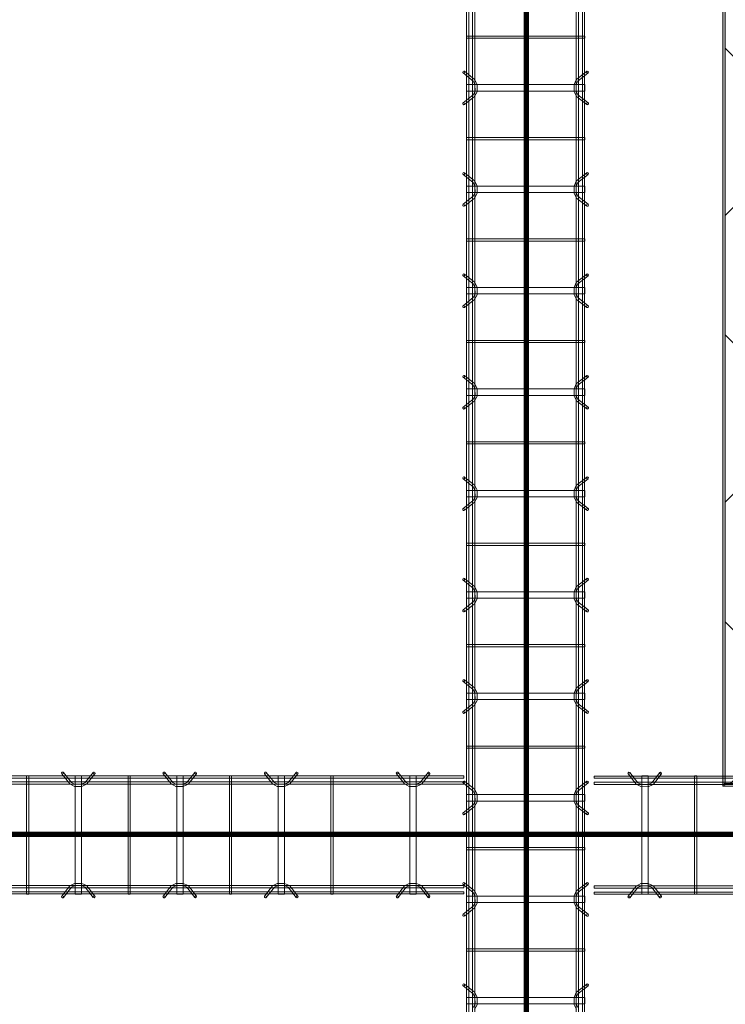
# Model space of a CAD drawing. Header units: inches. Extents: x -4136 to 1945, y -6639 to 12387.
# Tile 523 of 656: x -2724 to -2640, y 11827 to 11944. Entities that reach past the tile are written whole.
import ezdxf

# ---------------------------------------------------------------- set-up
doc = ezdxf.new("R2010")
doc.units = ezdxf.units.IN
doc.header["$MEASUREMENT"] = 0
doc.linetypes.add('Línea de rejilla', pattern=[0.875, 0.5, -0.125, 0.125, -0.125])
for name, color, linetype, lineweight in [('A-FLOR', 7, 'Continuous', 9), ('A-GENM', 7, 'Continuous', 9), ('A-WALL', 7, 'Continuous', 9), ('A-WALL-PATT', 7, 'Continuous', 18), ('S-BEAM', 7, 'Continuous', 9), ('S-GRID', 7, 'Continuous', 9)]:
    doc.layers.add(name, color=color, linetype=linetype, lineweight=lineweight)
pattern_1 = [(45, (0, 0), (-16.970563, 16.970563), []), (135, (0, 0), (-16.970563, -16.970563), [])]

# ---------------------------------------------------------------- blocks, each defined once
blk = doc.blocks.new('Dowel bar assembly - Dowel bar assembly-669756-SLAB ON GROUND JOINTS')
at = {"layer": 'S-BEAM', "color": 253, "true_color": 0xaaaaaa}
for p, q in [((1927.76, 2.39), (1926.81, 1.19)), ((1937.18, 1.19), (1936.23, 2.39)), ((1939.76, 2.39), (1938.81, 1.19)), ((1949.18, 1.19), (1948.23, 2.39)), ((1951.76, 2.39), (1950.81, 1.19)), ((1961.18, 1.19), (1960.23, 2.39)), ((1963.76, 2.39), (1962.81, 1.19)), ((1973.18, 1.19), (1972.23, 2.39)), ((1975.76, 2.39), (1974.81, 1.19)), ((1985.18, 1.19), (1984.23, 2.39)), ((1987.76, 2.39), (1986.81, 1.19)), ((1997.18, 1.19), (1996.23, 2.39)), ((1999.76, 2.39), (1998.81, 1.19)), ((2009.18, 1.19), (2008.23, 2.39)), ((2011.76, 2.39), (2010.81, 1.19)), ((2021.18, 1.19), (2020.23, 2.39)), ((2023.76, 2.39), (2022.81, 1.19)), ((2033.18, 1.19), (2032.23, 2.39)), ((2035.76, 2.39), (2034.81, 1.19)), ((2175, 1.98), (0, 1.98)), ((0, 1.72), (2175, 1.72)), ((2175, 1.25), (0, 1.25)), ((1925.62, 1.99), (1925.62, -12.01)), ((1926.38, 1.99), (1925.62, 1.99)), ((1925.62, 1.99), (1926.38, 1.99)), ((1926.38, -12.01), (1926.38, 1.99)), ((1927.01, 1.03), (1927.96, 2.23)), ((1931.87, 1.99), (1931.87, -12.01)), ((1932.13, 1.99), (1931.87, 1.99)), ((1931.87, 1.99), (1932.13, 1.99)), ((1932.13, -12.01), (1932.13, 1.99)), ((1936.02, 2.23), (1936.97, 1.03)), ((1937.62, 1.99), (1937.62, -12.01)), ((1938.38, 1.99), (1937.62, 1.99)), ((1937.62, 1.99), (1938.38, 1.99)), ((1938.38, -12.01), (1938.38, 1.99)), ((1939.01, 1.03), (1939.96, 2.23)), ((1943.87, 1.99), (1943.87, -12.01)), ((1944.13, 1.99), (1943.87, 1.99)), ((1943.87, 1.99), (1944.13, 1.99)), ((1944.13, -12.01), (1944.13, 1.99)), ((1948.02, 2.23), (1948.97, 1.03)), ((1949.62, 1.99), (1949.62, -12.01)), ((1950.38, 1.99), (1949.62, 1.99)), ((1949.62, 1.99), (1950.38, 1.99)), ((1950.38, -12.01), (1950.38, 1.99)), ((1951.01, 1.03), (1951.96, 2.23)), ((1955.87, 1.99), (1955.87, -12.01)), ((1956.13, 1.99), (1955.87, 1.99)), ((1955.87, 1.99), (1956.13, 1.99)), ((1956.13, -12.01), (1956.13, 1.99)), ((1960.02, 2.23), (1960.97, 1.03)), ((1961.62, 1.99), (1961.62, -12.01)), ((1962.38, 1.99), (1961.62, 1.99)), ((1961.62, 1.99), (1962.38, 1.99)), ((1962.38, -12.01), (1962.38, 1.99)), ((1963.01, 1.03), (1963.96, 2.23)), ((1967.87, 1.99), (1967.87, -12.01)), ((1968.13, 1.99), (1967.87, 1.99)), ((1967.87, 1.99), (1968.13, 1.99)), ((1968.13, -12.01), (1968.13, 1.99)), ((1972.02, 2.23), (1972.97, 1.03)), ((1973.62, 1.99), (1973.62, -12.01)), ((1974.38, 1.99), (1973.62, 1.99)), ((1973.62, 1.99), (1974.38, 1.99)), ((1974.38, -12.01), (1974.38, 1.99)), ((1975.01, 1.03), (1975.96, 2.23)), ((1979.87, 1.99), (1979.87, -12.01)), ((1980.13, 1.99), (1979.87, 1.99)), ((1979.87, 1.99), (1980.13, 1.99)), ((1980.13, -12.01), (1980.13, 1.99)), ((1984.02, 2.23), (1984.97, 1.03)), ((1985.62, 1.99), (1985.62, -12.01)), ((1986.38, 1.99), (1985.62, 1.99)), ((1985.62, 1.99), (1986.38, 1.99)), ((1986.38, -12.01), (1986.38, 1.99)), ((1987.01, 1.03), (1987.96, 2.23)), ((1991.87, 1.99), (1991.87, -12.01)), ((1992.13, 1.99), (1991.87, 1.99)), ((1991.87, 1.99), (1992.13, 1.99)), ((1992.13, -12.01), (1992.13, 1.99)), ((1996.02, 2.23), (1996.97, 1.03)), ((1997.62, 1.99), (1997.62, -12.01)), ((1998.38, 1.99), (1997.62, 1.99)), ((1997.62, 1.99), (1998.38, 1.99)), ((1998.38, -12.01), (1998.38, 1.99)), ((1999.01, 1.03), (1999.96, 2.23)), ((2003.87, 1.99), (2003.87, -12.01)), ((2004.13, 1.99), (2003.87, 1.99)), ((2003.87, 1.99), (2004.13, 1.99)), ((2004.13, -12.01), (2004.13, 1.99)), ((2008.02, 2.23), (2008.97, 1.03)), ((2009.62, 1.99), (2009.62, -12.01)), ((2010.38, 1.99), (2009.62, 1.99)), ((2009.62, 1.99), (2010.38, 1.99)), ((2010.38, -12.01), (2010.38, 1.99)), ((2011.01, 1.03), (2011.96, 2.23)), ((2015.87, 1.99), (2015.87, -12.01)), ((2016.13, 1.99), (2015.87, 1.99)), ((2015.87, 1.99), (2016.13, 1.99)), ((2016.13, -12.01), (2016.13, 1.99)), ((2020.02, 2.23), (2020.97, 1.03)), ((2021.62, 1.99), (2021.62, -12.01)), ((2022.38, 1.99), (2021.62, 1.99)), ((2021.62, 1.99), (2022.38, 1.99)), ((2022.38, -12.01), (2022.38, 1.99)), ((2023.01, 1.03), (2023.96, 2.23)), ((2027.87, 1.99), (2027.87, -12.01)), ((2028.13, 1.99), (2027.87, 1.99)), ((2027.87, 1.99), (2028.13, 1.99)), ((2028.13, -12.01), (2028.13, 1.99)), ((2032.02, 2.23), (2032.97, 1.03)), ((2033.62, 1.99), (2033.62, -12.01)), ((2034.38, 1.99), (2033.62, 1.99)), ((2033.62, 1.99), (2034.38, 1.99)), ((2034.38, -12.01), (2034.38, 1.99)), ((2035.01, 1.03), (2035.96, 2.23)), ((2039.87, 1.99), (2039.87, -12.01)), ((2040.13, 1.99), (2039.87, 1.99)), ((2039.87, 1.99), (2040.13, 1.99)), ((2040.13, -12.01), (2040.13, 1.99)), ((0, 0.99), (2175, 0.99)), ((2175, -11.01), (0, -11.01)), ((0, -11.27), (2175, -11.27)), ((1926.81, -11.21), (1927.76, -12.41)), ((1927.96, -12.25), (1927.01, -11.05)), ((1936.97, -11.05), (1936.02, -12.25)), ((1936.23, -12.41), (1937.18, -11.21)), ((1938.81, -11.21), (1939.76, -12.41)), ((1939.96, -12.25), (1939.01, -11.05)), ((1948.97, -11.05), (1948.02, -12.25)), ((1948.23, -12.41), (1949.18, -11.21)), ((1950.81, -11.21), (1951.76, -12.41)), ((1951.96, -12.25), (1951.01, -11.05)), ((1960.97, -11.05), (1960.02, -12.25)), ((1960.23, -12.41), (1961.18, -11.21)), ((1962.81, -11.21), (1963.76, -12.41)), ((1963.96, -12.25), (1963.01, -11.05)), ((1972.97, -11.05), (1972.02, -12.25)), ((1972.23, -12.41), (1973.18, -11.21)), ((1974.81, -11.21), (1975.76, -12.41)), ((1975.96, -12.25), (1975.01, -11.05)), ((1984.97, -11.05), (1984.02, -12.25)), ((1984.23, -12.41), (1985.18, -11.21)), ((1986.81, -11.21), (1987.76, -12.41)), ((1987.96, -12.25), (1987.01, -11.05)), ((1996.97, -11.05), (1996.02, -12.25)), ((1996.23, -12.41), (1997.18, -11.21)), ((1998.81, -11.21), (1999.76, -12.41)), ((1999.96, -12.25), (1999.01, -11.05)), ((2008.97, -11.05), (2008.02, -12.25)), ((2008.23, -12.41), (2009.18, -11.21)), ((2010.81, -11.21), (2011.76, -12.41)), ((2011.96, -12.25), (2011.01, -11.05)), ((2020.97, -11.05), (2020.02, -12.25)), ((2020.23, -12.41), (2021.18, -11.21)), ((2022.81, -11.21), (2023.76, -12.41)), ((2023.96, -12.25), (2023.01, -11.05)), ((2032.97, -11.05), (2032.02, -12.25)), ((2032.23, -12.41), (2033.18, -11.21)), ((2034.81, -11.21), (2035.76, -12.41)), ((2035.96, -12.25), (2035.01, -11.05)), ((2175, -11.74), (0, -11.74)), ((0, -12), (2175, -12)), ((1926.38, -12.01), (1925.62, -12.01)), ((1925.62, -12.01), (1926.38, -12.01)), ((1932.13, -12.01), (1931.87, -12.01)), ((1931.87, -12.01), (1932.13, -12.01)), ((1938.38, -12.01), (1937.62, -12.01)), ((1937.62, -12.01), (1938.38, -12.01)), ((1944.13, -12.01), (1943.87, -12.01)), ((1943.87, -12.01), (1944.13, -12.01)), ((1950.38, -12.01), (1949.62, -12.01)), ((1949.62, -12.01), (1950.38, -12.01)), ((1956.13, -12.01), (1955.87, -12.01)), ((1955.87, -12.01), (1956.13, -12.01)), ((1962.38, -12.01), (1961.62, -12.01)), ((1961.62, -12.01), (1962.38, -12.01)), ((1968.13, -12.01), (1967.87, -12.01)), ((1967.87, -12.01), (1968.13, -12.01)), ((1974.38, -12.01), (1973.62, -12.01)), ((1973.62, -12.01), (1974.38, -12.01)), ((1980.13, -12.01), (1979.87, -12.01)), ((1979.87, -12.01), (1980.13, -12.01)), ((1986.38, -12.01), (1985.62, -12.01)), ((1985.62, -12.01), (1986.38, -12.01)), ((1992.13, -12.01), (1991.87, -12.01)), ((1991.87, -12.01), (1992.13, -12.01)), ((1998.38, -12.01), (1997.62, -12.01)), ((1997.62, -12.01), (1998.38, -12.01)), ((2004.13, -12.01), (2003.87, -12.01)), ((2003.87, -12.01), (2004.13, -12.01)), ((2010.38, -12.01), (2009.62, -12.01)), ((2009.62, -12.01), (2010.38, -12.01)), ((2016.13, -12.01), (2015.87, -12.01)), ((2015.87, -12.01), (2016.13, -12.01)), ((2022.38, -12.01), (2021.62, -12.01)), ((2021.62, -12.01), (2022.38, -12.01)), ((2028.13, -12.01), (2027.87, -12.01)), ((2027.87, -12.01), (2028.13, -12.01)), ((2034.38, -12.01), (2033.62, -12.01)), ((2033.62, -12.01), (2034.38, -12.01)), ((2040.13, -12.01), (2039.87, -12.01)), ((2039.87, -12.01), (2040.13, -12.01))]:
    blk.add_line(p, q, dxfattribs=at)
at = {"layer": 'S-BEAM', "color": 253, "true_color": 0xaaaaaa, "flags": 128}
for points in [[(1925.18, 1.19), (1925.62, 0.97), (1926.38, 0.98), (1926.81, 1.19)], [(1937.18, 1.19), (1937.62, 0.97), (1938.38, 0.98), (1938.81, 1.19)], [(1949.18, 1.19), (1949.62, 0.97), (1950.38, 0.98), (1950.81, 1.19)], [(1961.18, 1.19), (1961.62, 0.97), (1962.38, 0.98), (1962.81, 1.19)], [(1973.18, 1.19), (1973.62, 0.97), (1974.38, 0.98), (1974.81, 1.19)], [(1985.18, 1.19), (1985.62, 0.97), (1986.38, 0.98), (1986.81, 1.19)], [(1997.18, 1.19), (1997.62, 0.97), (1998.38, 0.98), (1998.81, 1.19)], [(2009.18, 1.19), (2009.62, 0.97), (2010.38, 0.98), (2010.81, 1.19)], [(2021.18, 1.19), (2021.62, 0.97), (2022.38, 0.98), (2022.81, 1.19)], [(2033.18, 1.19), (2033.62, 0.97), (2034.38, 0.98), (2034.81, 1.19)], [(1924.97, 1.03), (1925.53, 0.73), (1926.39, 0.72), (1926.97, 0.99), (1927.01, 1.03)], [(1936.97, 1.03), (1937.53, 0.73), (1938.39, 0.72), (1938.97, 0.99), (1939.01, 1.03)], [(1948.97, 1.03), (1949.53, 0.73), (1950.39, 0.72), (1950.97, 0.99), (1951.01, 1.03)], [(1960.97, 1.03), (1961.53, 0.73), (1962.39, 0.72), (1962.97, 0.99), (1963.01, 1.03)], [(1972.97, 1.03), (1973.53, 0.73), (1974.39, 0.72), (1974.97, 0.99), (1975.01, 1.03)], [(1984.97, 1.03), (1985.53, 0.73), (1986.39, 0.72), (1986.97, 0.99), (1987.01, 1.03)], [(1996.97, 1.03), (1997.53, 0.73), (1998.39, 0.72), (1998.97, 0.99), (1999.01, 1.03)], [(2008.97, 1.03), (2009.53, 0.73), (2010.39, 0.72), (2010.97, 0.99), (2011.01, 1.03)], [(2020.97, 1.03), (2021.53, 0.73), (2022.39, 0.72), (2022.97, 0.99), (2023.01, 1.03)], [(2032.97, 1.03), (2033.53, 0.73), (2034.39, 0.72), (2034.97, 0.99), (2035.01, 1.03)], [(1924.97, -11.05), (1925.53, -10.75), (1926.39, -10.74), (1926.97, -11.01), (1927.01, -11.05)], [(1925.18, -11.21), (1925.62, -10.99), (1926.38, -11), (1926.81, -11.21)], [(1936.97, -11.05), (1937.53, -10.75), (1938.39, -10.74), (1938.97, -11.01), (1939.01, -11.05)], [(1937.18, -11.21), (1937.62, -10.99), (1938.38, -11), (1938.81, -11.21)], [(1948.97, -11.05), (1949.53, -10.75), (1950.39, -10.74), (1950.97, -11.01), (1951.01, -11.05)], [(1949.18, -11.21), (1949.62, -10.99), (1950.38, -11), (1950.81, -11.21)], [(1960.97, -11.05), (1961.53, -10.75), (1962.39, -10.74), (1962.97, -11.01), (1963.01, -11.05)], [(1961.18, -11.21), (1961.62, -10.99), (1962.38, -11), (1962.81, -11.21)], [(1972.97, -11.05), (1973.53, -10.75), (1974.39, -10.74), (1974.97, -11.01), (1975.01, -11.05)], [(1973.18, -11.21), (1973.62, -10.99), (1974.38, -11), (1974.81, -11.21)], [(1984.97, -11.05), (1985.53, -10.75), (1986.39, -10.74), (1986.97, -11.01), (1987.01, -11.05)], [(1985.18, -11.21), (1985.62, -10.99), (1986.38, -11), (1986.81, -11.21)], [(1996.97, -11.05), (1997.53, -10.75), (1998.39, -10.74), (1998.97, -11.01), (1999.01, -11.05)], [(1997.18, -11.21), (1997.62, -10.99), (1998.38, -11), (1998.81, -11.21)], [(2008.97, -11.05), (2009.53, -10.75), (2010.39, -10.74), (2010.97, -11.01), (2011.01, -11.05)], [(2009.18, -11.21), (2009.62, -10.99), (2010.38, -11), (2010.81, -11.21)], [(2020.97, -11.05), (2021.53, -10.75), (2022.39, -10.74), (2022.97, -11.01), (2023.01, -11.05)], [(2021.18, -11.21), (2021.62, -10.99), (2022.38, -11), (2022.81, -11.21)], [(2032.97, -11.05), (2033.53, -10.75), (2034.39, -10.74), (2034.97, -11.01), (2035.01, -11.05)], [(2033.18, -11.21), (2033.62, -10.99), (2034.38, -11), (2034.81, -11.21)]]:
    blk.add_lwpolyline(points, dxfattribs=at)
at = {"layer": 'S-BEAM', "color": 253, "true_color": 0xaaaaaa}
for centre, major_axis, start_param, end_param in [((1927.86, 2.31), (-0.101, 0.08), 3.715513, 6.857105), ((1927.86, 2.31), (-0.101, 0.08), 0.57392, 3.715513), ((1936.12, 2.31), (0.101, 0.08), 5.709265, 8.850858), ((1936.12, 2.31), (0.101, 0.08), 2.567673, 5.709265), ((1939.86, 2.31), (-0.101, 0.08), 3.715513, 6.857105), ((1939.86, 2.31), (-0.101, 0.08), 0.57392, 3.715513), ((1948.12, 2.31), (0.101, 0.08), 5.709265, 8.850858), ((1948.12, 2.31), (0.101, 0.08), 2.567673, 5.709265), ((1951.86, 2.31), (-0.101, 0.08), 3.715513, 6.857105), ((1951.86, 2.31), (-0.101, 0.08), 0.57392, 3.715513), ((1960.12, 2.31), (0.101, 0.08), 5.709265, 8.850858), ((1960.12, 2.31), (0.101, 0.08), 2.567673, 5.709265), ((1963.86, 2.31), (-0.101, 0.08), 3.715513, 6.857105), ((1963.86, 2.31), (-0.101, 0.08), 0.57392, 3.715513), ((1972.12, 2.31), (0.101, 0.08), 5.709265, 8.850858), ((1972.12, 2.31), (0.101, 0.08), 2.567673, 5.709265), ((1975.86, 2.31), (-0.101, 0.08), 3.715513, 6.857105), ((1975.86, 2.31), (-0.101, 0.08), 0.57392, 3.715513), ((1984.12, 2.31), (0.101, 0.08), 5.709265, 8.850858), ((1984.12, 2.31), (0.101, 0.08), 2.567673, 5.709265), ((1987.86, 2.31), (-0.101, 0.08), 3.715513, 6.857105), ((1987.86, 2.31), (-0.101, 0.08), 0.57392, 3.715513), ((1996.12, 2.31), (0.101, 0.08), 5.709265, 8.850858), ((1996.12, 2.31), (0.101, 0.08), 2.567673, 5.709265), ((1999.86, 2.31), (-0.101, 0.08), 3.715513, 6.857105), ((1999.86, 2.31), (-0.101, 0.08), 0.57392, 3.715513), ((2008.12, 2.31), (0.101, 0.08), 5.709265, 8.850858), ((2008.12, 2.31), (0.101, 0.08), 2.567673, 5.709265), ((2011.86, 2.31), (-0.101, 0.08), 3.715513, 6.857105), ((2011.86, 2.31), (-0.101, 0.08), 0.57392, 3.715513), ((2020.12, 2.31), (0.101, 0.08), 5.709265, 8.850858), ((2020.12, 2.31), (0.101, 0.08), 2.567673, 5.709265), ((2023.86, 2.31), (-0.101, 0.08), 3.715513, 6.857105), ((2023.86, 2.31), (-0.101, 0.08), 0.57392, 3.715513), ((2032.12, 2.31), (0.101, 0.08), 5.709265, 8.850858), ((2032.12, 2.31), (0.101, 0.08), 2.567673, 5.709265), ((2035.86, 2.31), (-0.101, 0.08), 3.715513, 6.857105), ((2035.86, 2.31), (-0.101, 0.08), 0.57392, 3.715513), ((1927.86, -12.33), (0.101, 0.08), 5.709265, 8.850858), ((1927.86, -12.33), (0.101, 0.08), 2.567673, 5.709265), ((1936.12, -12.33), (-0.101, 0.08), 3.715513, 6.857105), ((1936.12, -12.33), (-0.101, 0.08), 0.57392, 3.715513), ((1939.86, -12.33), (0.101, 0.08), 5.709265, 8.850858), ((1939.86, -12.33), (0.101, 0.08), 2.567673, 5.709265), ((1948.12, -12.33), (-0.101, 0.08), 3.715513, 6.857105), ((1948.12, -12.33), (-0.101, 0.08), 0.57392, 3.715513), ((1951.86, -12.33), (0.101, 0.08), 5.709265, 8.850858), ((1951.86, -12.33), (0.101, 0.08), 2.567673, 5.709265), ((1960.12, -12.33), (-0.101, 0.08), 3.715513, 6.857105), ((1960.12, -12.33), (-0.101, 0.08), 0.57392, 3.715513), ((1963.86, -12.33), (0.101, 0.08), 5.709265, 8.850858), ((1963.86, -12.33), (0.101, 0.08), 2.567673, 5.709265), ((1972.12, -12.33), (-0.101, 0.08), 3.715513, 6.857105), ((1972.12, -12.33), (-0.101, 0.08), 0.57392, 3.715513), ((1975.86, -12.33), (0.101, 0.08), 5.709265, 8.850858), ((1975.86, -12.33), (0.101, 0.08), 2.567673, 5.709265), ((1984.12, -12.33), (-0.101, 0.08), 3.715513, 6.857105), ((1984.12, -12.33), (-0.101, 0.08), 0.57392, 3.715513), ((1987.86, -12.33), (0.101, 0.08), 5.709265, 8.850858), ((1987.86, -12.33), (0.101, 0.08), 2.567673, 5.709265), ((1996.12, -12.33), (-0.101, 0.08), 3.715513, 6.857105), ((1996.12, -12.33), (-0.101, 0.08), 0.57392, 3.715513), ((1999.86, -12.33), (0.101, 0.08), 5.709265, 8.850858), ((1999.86, -12.33), (0.101, 0.08), 2.567673, 5.709265), ((2008.12, -12.33), (-0.101, 0.08), 3.715513, 6.857105), ((2008.12, -12.33), (-0.101, 0.08), 0.57392, 3.715513), ((2011.86, -12.33), (0.101, 0.08), 5.709265, 8.850858), ((2011.86, -12.33), (0.101, 0.08), 2.567673, 5.709265), ((2020.12, -12.33), (-0.101, 0.08), 3.715513, 6.857105), ((2020.12, -12.33), (-0.101, 0.08), 0.57392, 3.715513), ((2023.86, -12.33), (0.101, 0.08), 5.709265, 8.850858), ((2023.86, -12.33), (0.101, 0.08), 2.567673, 5.709265), ((2032.12, -12.33), (-0.101, 0.08), 3.715513, 6.857105), ((2032.12, -12.33), (-0.101, 0.08), 0.57392, 3.715513), ((2035.86, -12.33), (0.101, 0.08), 5.709265, 8.850858), ((2035.86, -12.33), (0.101, 0.08), 2.567673, 5.709265)]:
    blk.add_ellipse(centre, major_axis=major_axis, ratio=0.816528, start_param=start_param, end_param=end_param, dxfattribs=at)
blk = doc.blocks.new('Dowel bar assembly - Dowel bar assembly-670865-SLAB ON GROUND JOINTS')
at = {"layer": 'S-BEAM', "color": 253, "true_color": 0xaaaaaa}
for p, q in [((89.18, 1.19), (88.23, 2.39)), ((91.76, 2.39), (90.81, 1.19)), ((101.18, 1.19), (100.23, 2.39)), ((103.76, 2.39), (102.81, 1.19)), ((113.18, 1.19), (112.23, 2.39)), ((115.76, 2.39), (114.81, 1.19)), ((128.78, 1.19), (127.83, 2.39)), ((131.37, 2.39), (130.42, 1.19)), ((135.61, 1.98), (0, 1.98)), ((0, 1.72), (135.61, 1.72)), ((135.61, 1.25), (0, 1.25)), ((83.87, 1.99), (83.87, -12.01)), ((84.13, 1.99), (83.87, 1.99)), ((83.87, 1.99), (84.13, 1.99)), ((84.13, -12.01), (84.13, 1.99)), ((88.02, 2.23), (88.97, 1.03)), ((89.63, 1.99), (89.63, -12.01)), ((90.38, 1.99), (89.63, 1.99)), ((89.63, 1.99), (90.38, 1.99)), ((90.38, -12.01), (90.38, 1.99)), ((91.01, 1.03), (91.96, 2.23)), ((95.87, 1.99), (95.87, -12.01)), ((96.13, 1.99), (95.87, 1.99)), ((95.87, 1.99), (96.13, 1.99)), ((96.13, -12.01), (96.13, 1.99)), ((100.02, 2.23), (100.97, 1.03)), ((101.63, 1.99), (101.63, -12.01)), ((102.38, 1.99), (101.63, 1.99)), ((101.63, 1.99), (102.38, 1.99)), ((102.38, -12.01), (102.38, 1.99)), ((103.01, 1.03), (103.96, 2.23)), ((107.87, 1.99), (107.87, -12.01)), ((108.13, 1.99), (107.87, 1.99)), ((107.87, 1.99), (108.13, 1.99)), ((108.13, -12.01), (108.13, 1.99)), ((112.02, 2.23), (112.97, 1.03)), ((113.63, 1.99), (113.63, -12.01)), ((114.38, 1.99), (113.63, 1.99)), ((113.63, 1.99), (114.38, 1.99)), ((114.38, -12.01), (114.38, 1.99)), ((115.01, 1.03), (115.96, 2.23)), ((119.87, 1.99), (119.87, -12.01)), ((120.13, 1.99), (119.87, 1.99)), ((119.87, 1.99), (120.13, 1.99)), ((120.13, -12.01), (120.13, 1.99)), ((127.63, 2.23), (128.58, 1.03)), ((129.23, 1.99), (129.23, -12.01)), ((129.98, 1.99), (129.23, 1.99)), ((129.23, 1.99), (129.98, 1.99)), ((129.98, -12.01), (129.98, 1.99)), ((130.62, 1.03), (131.57, 2.23)), ((135.61, 1.98), (135.61, 1.72)), ((135.61, 1.72), (135.61, 1.98)), ((135.61, 0.99), (135.61, 1.25)), ((135.61, 1.25), (135.61, 0.99)), ((0, 0.99), (135.61, 0.99)), ((135.61, -11.01), (0, -11.01)), ((0, -11.27), (135.61, -11.27)), ((88.97, -11.05), (88.02, -12.25)), ((88.23, -12.41), (89.18, -11.21)), ((90.81, -11.21), (91.76, -12.41)), ((91.96, -12.25), (91.01, -11.05)), ((100.97, -11.05), (100.02, -12.25)), ((100.23, -12.41), (101.18, -11.21)), ((102.81, -11.21), (103.76, -12.41)), ((103.96, -12.25), (103.01, -11.05)), ((112.97, -11.05), (112.02, -12.25)), ((112.23, -12.41), (113.18, -11.21)), ((114.81, -11.21), (115.76, -12.41)), ((115.96, -12.25), (115.01, -11.05)), ((128.58, -11.05), (127.63, -12.25)), ((127.83, -12.41), (128.78, -11.21)), ((130.42, -11.21), (131.37, -12.41)), ((131.57, -12.25), (130.62, -11.05)), ((135.61, -11.27), (135.61, -11.01)), ((135.61, -11.01), (135.61, -11.27)), ((135.61, -11.74), (0, -11.74)), ((0, -12), (135.61, -12)), ((84.13, -12.01), (83.87, -12.01)), ((83.87, -12.01), (84.13, -12.01)), ((90.38, -12.01), (89.63, -12.01)), ((89.63, -12.01), (90.38, -12.01)), ((96.13, -12.01), (95.87, -12.01)), ((95.87, -12.01), (96.13, -12.01)), ((102.38, -12.01), (101.63, -12.01)), ((101.63, -12.01), (102.38, -12.01)), ((108.13, -12.01), (107.87, -12.01)), ((107.87, -12.01), (108.13, -12.01)), ((114.38, -12.01), (113.63, -12.01)), ((113.63, -12.01), (114.38, -12.01)), ((120.13, -12.01), (119.87, -12.01)), ((119.87, -12.01), (120.13, -12.01)), ((129.98, -12.01), (129.23, -12.01)), ((129.23, -12.01), (129.98, -12.01)), ((135.61, -12), (135.61, -11.74)), ((135.61, -11.74), (135.61, -12))]:
    blk.add_line(p, q, dxfattribs=at)
at = {"layer": 'S-BEAM', "color": 253, "true_color": 0xaaaaaa, "flags": 128}
for points in [[(89.18, 1.19), (89.62, 0.97), (90.38, 0.98), (90.81, 1.19)], [(101.18, 1.19), (101.62, 0.97), (102.38, 0.98), (102.81, 1.19)], [(113.18, 1.19), (113.62, 0.97), (114.38, 0.98), (114.81, 1.19)], [(128.78, 1.19), (129.23, 0.97), (129.99, 0.98), (130.42, 1.19)], [(88.97, 1.03), (89.53, 0.73), (90.39, 0.72), (90.97, 0.99), (91.01, 1.03)], [(100.97, 1.03), (101.53, 0.73), (102.39, 0.72), (102.97, 0.99), (103.01, 1.03)], [(112.97, 1.03), (113.53, 0.73), (114.39, 0.72), (114.97, 0.99), (115.01, 1.03)], [(128.58, 1.03), (129.13, 0.73), (129.99, 0.72), (130.58, 0.99), (130.62, 1.03)], [(88.97, -11.05), (89.53, -10.75), (90.39, -10.74), (90.97, -11.01), (91.01, -11.05)], [(89.18, -11.21), (89.62, -10.99), (90.38, -11), (90.81, -11.21)], [(100.97, -11.05), (101.53, -10.75), (102.39, -10.74), (102.97, -11.01), (103.01, -11.05)], [(101.18, -11.21), (101.62, -10.99), (102.38, -11), (102.81, -11.21)], [(112.97, -11.05), (113.53, -10.75), (114.39, -10.74), (114.97, -11.01), (115.01, -11.05)], [(113.18, -11.21), (113.62, -10.99), (114.38, -11), (114.81, -11.21)], [(128.58, -11.05), (129.13, -10.75), (129.99, -10.74), (130.58, -11.01), (130.62, -11.05)], [(128.78, -11.21), (129.23, -10.99), (129.99, -11), (130.42, -11.21)]]:
    blk.add_lwpolyline(points, dxfattribs=at)
at = {"layer": 'S-BEAM', "color": 253, "true_color": 0xaaaaaa}
for centre, major_axis, start_param, end_param in [((88.12, 2.31), (0.101, 0.08), 5.709265, 8.850858), ((88.12, 2.31), (0.101, 0.08), 2.567673, 5.709265), ((91.86, 2.31), (-0.101, 0.08), 3.715513, 6.857105), ((91.86, 2.31), (-0.101, 0.08), 0.57392, 3.715513), ((100.12, 2.31), (0.101, 0.08), 5.709265, 8.850858), ((100.12, 2.31), (0.101, 0.08), 2.567673, 5.709265), ((103.86, 2.31), (-0.101, 0.08), 3.715513, 6.857105), ((103.86, 2.31), (-0.101, 0.08), 0.57392, 3.715513), ((112.12, 2.31), (0.101, 0.08), 5.709265, 8.850858), ((112.12, 2.31), (0.101, 0.08), 2.567673, 5.709265), ((115.86, 2.31), (-0.101, 0.08), 3.715513, 6.857105), ((115.86, 2.31), (-0.101, 0.08), 0.57392, 3.715513), ((127.73, 2.31), (0.101, 0.08), 5.709265, 8.850858), ((127.73, 2.31), (0.101, 0.08), 2.567673, 5.709265), ((131.47, 2.31), (-0.101, 0.08), 3.715513, 6.857105), ((131.47, 2.31), (-0.101, 0.08), 0.57392, 3.715513), ((88.12, -12.33), (-0.101, 0.08), 3.715513, 6.857105), ((88.12, -12.33), (-0.101, 0.08), 0.57392, 3.715513), ((91.86, -12.33), (0.101, 0.08), 5.709265, 8.850858), ((91.86, -12.33), (0.101, 0.08), 2.567673, 5.709265), ((100.12, -12.33), (-0.101, 0.08), 3.715513, 6.857105), ((100.12, -12.33), (-0.101, 0.08), 0.57392, 3.715513), ((103.86, -12.33), (0.101, 0.08), 5.709265, 8.850858), ((103.86, -12.33), (0.101, 0.08), 2.567673, 5.709265), ((112.12, -12.33), (-0.101, 0.08), 3.715513, 6.857105), ((112.12, -12.33), (-0.101, 0.08), 0.57392, 3.715513), ((115.86, -12.33), (0.101, 0.08), 5.709265, 8.850858), ((115.86, -12.33), (0.101, 0.08), 2.567673, 5.709265), ((127.73, -12.33), (-0.101, 0.08), 3.715513, 6.857105), ((127.73, -12.33), (-0.101, 0.08), 0.57392, 3.715513), ((131.47, -12.33), (0.101, 0.08), 5.709265, 8.850858), ((131.47, -12.33), (0.101, 0.08), 2.567673, 5.709265)]:
    blk.add_ellipse(centre, major_axis=major_axis, ratio=0.816528, start_param=start_param, end_param=end_param, dxfattribs=at)
blk = doc.blocks.new('Dowel bar assembly - Dowel bar assembly-670978-SLAB ON GROUND JOINTS')
at = {"layer": 'S-BEAM', "color": 253, "true_color": 0xaaaaaa}
for p, q in [((5.18, 1.19), (4.23, 2.39)), ((7.76, 2.39), (6.81, 1.19)), ((135.25, 1.98), (0, 1.98)), ((0, 1.98), (0, 1.72)), ((0, 1.72), (0, 1.98)), ((0, 1.72), (135.25, 1.72)), ((135.25, 1.25), (0, 1.25)), ((0, 0.99), (0, 1.25)), ((0, 1.25), (0, 0.99)), ((4.02, 2.23), (4.97, 1.03)), ((5.63, 1.99), (5.63, -12.01)), ((6.38, 1.99), (5.63, 1.99)), ((5.63, 1.99), (6.38, 1.99)), ((6.38, -12.01), (6.38, 1.99)), ((7.01, 1.03), (7.96, 2.23)), ((11.87, 1.99), (11.87, -12.01)), ((12.13, 1.99), (11.87, 1.99)), ((11.87, 1.99), (12.13, 1.99)), ((12.13, -12.01), (12.13, 1.99)), ((0, 0.99), (135.25, 0.99)), ((135.25, -11.01), (0, -11.01)), ((0, -11.27), (0, -11.01)), ((0, -11.01), (0, -11.27)), ((0, -11.27), (135.25, -11.27)), ((4.97, -11.05), (4.02, -12.25)), ((4.23, -12.41), (5.18, -11.21)), ((6.81, -11.21), (7.76, -12.41)), ((7.96, -12.25), (7.01, -11.05)), ((135.25, -11.74), (0, -11.74)), ((0, -12), (0, -11.74)), ((0, -11.74), (0, -12)), ((0, -12), (135.25, -12)), ((6.38, -12.01), (5.63, -12.01)), ((5.63, -12.01), (6.38, -12.01)), ((12.13, -12.01), (11.87, -12.01)), ((11.87, -12.01), (12.13, -12.01))]:
    blk.add_line(p, q, dxfattribs=at)
at = {"layer": 'S-BEAM', "color": 253, "true_color": 0xaaaaaa, "flags": 128}
for points in [[(5.18, 1.19), (5.62, 0.97), (6.38, 0.98), (6.81, 1.19)], [(4.97, 1.03), (5.53, 0.73), (6.39, 0.72), (6.97, 0.99), (7.01, 1.03)], [(4.97, -11.05), (5.53, -10.75), (6.39, -10.74), (6.97, -11.01), (7.01, -11.05)], [(5.18, -11.21), (5.62, -10.99), (6.38, -11), (6.81, -11.21)]]:
    blk.add_lwpolyline(points, dxfattribs=at)
at = {"layer": 'S-BEAM', "color": 253, "true_color": 0xaaaaaa}
for centre, major_axis, start_param, end_param in [((4.12, 2.31), (0.101, 0.08), 5.709265, 8.850858), ((4.12, 2.31), (0.101, 0.08), 2.567673, 5.709265), ((7.86, 2.31), (-0.101, 0.08), 3.715513, 6.857105), ((7.86, 2.31), (-0.101, 0.08), 0.57392, 3.715513), ((4.12, -12.33), (-0.101, 0.08), 3.715513, 6.857105), ((4.12, -12.33), (-0.101, 0.08), 0.57392, 3.715513), ((7.86, -12.33), (0.101, 0.08), 5.709265, 8.850858), ((7.86, -12.33), (0.101, 0.08), 2.567673, 5.709265)]:
    blk.add_ellipse(centre, major_axis=major_axis, ratio=0.816528, start_param=start_param, end_param=end_param, dxfattribs=at)

msp = doc.modelspace()

# ---------------------------------------------------------------- hatches: boundary and pattern name
at = {"layer": 'A-GENM', "true_color": 0x0000ff}
for points in [[(-2663.65717, 12077.1894), (-2663.65717, 12076.87444), (-2663.65717, 9901.50436), (-2663.65717, 9901.1894), (-2664.08036, 9901.1894), (-2664.08036, 9901.50436), (-2664.08036, 12076.87444), (-2664.08036, 12077.1894)], [(-2664.02059, 9901.1894), (-2664.02059, 9901.50436), (-2664.02059, 12076.87444), (-2664.02059, 12077.1894), (-2663.62689, 12077.1894), (-2663.62689, 12076.87444), (-2663.62689, 9901.50436), (-2663.62689, 9901.1894)], [(-2663.65869, 12077.1894), (-2663.65869, 12076.87444), (-2663.65869, 9901.50436), (-2663.65869, 9901.1894), (-2664.00273, 9901.1894), (-2664.00273, 9901.50436), (-2664.00273, 12076.87444), (-2664.00273, 12077.1894)], [(-2663.57181, 12077.1894), (-2663.57181, 12076.87444), (-2663.57181, 9901.50436), (-2663.57181, 9901.1894), (-2663.99348, 9901.1894), (-2663.99348, 9901.50436), (-2663.99348, 12076.87444), (-2663.99348, 12077.1894)], [(-2663.7803, 12077.1894), (-2663.7803, 12076.87444), (-2663.7803, 9901.50436), (-2663.7803, 9901.1894), (-2663.86718, 9901.1894), (-2663.86718, 9901.50436), (-2663.86718, 12076.87444), (-2663.86718, 12077.1894)], [(-2663.57029, 12077.1894), (-2663.57029, 12076.87444), (-2663.57029, 9901.50436), (-2663.57029, 9901.1894), (-2663.7803, 9901.1894), (-2663.7803, 9901.50436), (-2663.7803, 12076.87444), (-2663.7803, 12077.1894)], [(-2520.53564, 11847.44285), (-2520.74565, 11847.23284), (-2806.90183, 11847.23284), (-2807.0811, 11847.41211), (-2807.21759, 11847.27561), (-2807.21759, 11847.44285)], [(-2520.53716, 11847.44133), (-2520.78909, 11847.1894), (-2520.61934, 11847.01965), (-2807.02813, 11847.01965), (-2806.85839, 11847.1894), (-2807.0811, 11847.41211), (-2807.21759, 11847.27561), (-2807.21759, 11847.44133)], [(-2520.53246, 11846.93277), (-2807.11501, 11846.93277), (-2806.85839, 11847.1894), (-2807.02496, 11847.35597), (-2520.62252, 11847.35597), (-2520.78909, 11847.1894)], [(-2520.59224, 11846.99255), (-2807.05524, 11846.99255), (-2806.85839, 11847.1894), (-2806.96974, 11847.30075), (-2807.05524, 11847.38625), (-2520.59224, 11847.38625), (-2520.67773, 11847.30075), (-2520.78909, 11847.1894)], [(-2520.6101, 11847.01041), (-2807.03738, 11847.01041), (-2806.85839, 11847.1894), (-2807.02344, 11847.35445), (-2520.62404, 11847.35445), (-2520.78909, 11847.1894)], [(-2520.78909, 11847.1894), (-2520.74565, 11847.14596), (-2806.90183, 11847.14596), (-2806.85839, 11847.1894), (-2806.90183, 11847.23284), (-2520.74565, 11847.23284)]]:
    msp.add_hatch(color=5, dxfattribs=at).paths.add_polyline_path(points, flags=0)
at = {"layer": 'A-GENM', "true_color": 0xff0000}
msp.add_hatch(color=1, dxfattribs=at).paths.add_polyline_path([(-2640.56992, 11852.87444), (-2640.56992, 12076.87444), (-2640.56992, 12077.1894), (-2640.25496, 12077.1894), (-2640.25496, 12076.87444), (-2640.25496, 11853.1894), (-2640.25496, 11852.87444)], flags=0)
msp.add_hatch(color=1, dxfattribs=at).paths.add_polyline_path([(-2640.56992, 11852.87444), (-2640.56992, 12076.87444), (-2640.56992, 12077.1894), (-2640.25496, 12077.1894), (-2640.25496, 12076.87444), (-2640.25496, 11853.1894), (-2640.25496, 11852.87444)], flags=0)
at = {"layer": 'A-WALL-PATT', "lineweight": 9, "true_color": 0xd0d0d0}
h = msp.add_hatch(dxfattribs=at)
h.set_pattern_fill('FP_2', color=254, style=0, pattern_type=2)
h.set_pattern_definition(pattern_1)
h.paths.add_polyline_path([(-2640.32374, 12077.1894), (-2636.00878, 12077.1894), (-2632.32374, 12077.1894), (-2632.32374, 11861.1894), (-2640.32374, 11861.1894), (-2640.32374, 11949.3519), (-2640.32374, 11954.9769)], flags=0)
h = msp.add_hatch(dxfattribs=at)
h.set_pattern_fill('FP_2', color=254, style=0, pattern_type=2)
h.set_pattern_definition(pattern_1)
h.paths.add_polyline_path([(-2520.32374, 11861.1894), (-2520.32374, 11853.1894), (-2640.32374, 11853.1894), (-2640.32374, 11861.1894), (-2632.32374, 11861.1894), (-2528.32374, 11861.1894)], flags=0)

# ---------------------------------------------------------------- linework, layer by layer
at = {"layer": 'A-FLOR'}
for p, q in [((-2640.41244, 11853.1894), (-2520.00953, 11853.1894)), ((-2640.41244, 11852.87444), (-2640.41244, 11853.1894)), ((-2520.00953, 11852.87444), (-2640.41244, 11852.87444))]:
    msp.add_line(p, q, dxfattribs=at)
at = {"layer": 'A-GENM', "color": 5, "true_color": 0x0000ff}
for p, q in [((-2664.08036, 9901.50436), (-2664.08036, 12076.87444)), ((-2664.02059, 12076.87444), (-2664.02059, 9901.50436)), ((-2664.02059, 12076.87444), (-2664.02059, 9901.50436)), ((-2664.00273, 12076.87444), (-2664.00273, 9901.50436)), ((-2663.99348, 9901.50436), (-2663.99348, 12076.87444)), ((-2663.98122, 9901.50436), (-2663.98122, 12076.87444)), ((-2663.98122, 12076.87444), (-2663.98122, 9901.50436)), ((-2663.91585, 9901.50436), (-2663.91585, 12076.87444)), ((-2663.86718, 9901.50436), (-2663.86718, 12076.87444)), ((-2663.7803, 12076.87444), (-2663.7803, 9901.50436)), ((-2663.66626, 9901.50436), (-2663.66626, 12076.87444)), ((-2663.66626, 9901.50436), (-2663.66626, 12076.87444)), ((-2663.65869, 9901.50436), (-2663.65869, 12076.87444)), ((-2663.65717, 9901.50436), (-2663.65717, 12076.87444)), ((-2663.62689, 12076.87444), (-2663.62689, 9901.50436)), ((-2663.62689, 12076.87444), (-2663.62689, 9901.50436)), ((-2663.57181, 9901.50436), (-2663.57181, 12076.87444)), ((-2663.57029, 9901.50436), (-2663.57029, 12076.87444)), ((-2520.53564, 11847.44285), (-2807.21759, 11847.44285)), ((-2520.53716, 11847.44133), (-2807.21759, 11847.44133)), ((-2807.05524, 11847.38625), (-2520.59224, 11847.38625)), ((-2807.05524, 11847.38625), (-2520.59224, 11847.38625)), ((-2520.62252, 11847.35597), (-2807.02496, 11847.35597)), ((-2520.62404, 11847.35445), (-2807.02344, 11847.35445)), ((-2520.63161, 11847.34688), (-2807.01587, 11847.34688)), ((-2520.63161, 11847.34688), (-2807.01587, 11847.34688)), ((-2806.90183, 11847.23284), (-2520.74565, 11847.23284)), ((-2520.53246, 11846.93277), (-2807.11501, 11846.93277)), ((-2807.05524, 11846.99255), (-2520.59224, 11846.99255)), ((-2807.05524, 11846.99255), (-2520.59224, 11846.99255)), ((-2520.6101, 11847.01041), (-2807.03738, 11847.01041)), ((-2520.61934, 11847.01965), (-2807.02813, 11847.01965)), ((-2520.63161, 11847.03192), (-2807.01587, 11847.03192)), ((-2807.01587, 11847.03192), (-2520.63161, 11847.03192)), ((-2520.69698, 11847.09729), (-2806.9505, 11847.09729)), ((-2806.90183, 11847.14596), (-2520.74565, 11847.14596))]:
    msp.add_line(p, q, dxfattribs=at)
at = {"layer": 'A-GENM', "color": 1, "true_color": 0xff0000}
for p, q in [((-2640.56992, 11852.87444), (-2640.56992, 12076.87444)), ((-2640.56992, 12076.87444), (-2640.56992, 11852.87444)), ((-2640.56992, 11852.87444), (-2640.56992, 12076.87444)), ((-2640.56992, 12076.87444), (-2640.56992, 11852.87444)), ((-2640.25496, 11852.87444), (-2640.56992, 11852.87444)), ((-2640.56992, 11852.87444), (-2640.25496, 11852.87444)), ((-2640.56992, 11852.87444), (-2640.25496, 11852.87444)), ((-2640.25496, 11852.87444), (-2640.56992, 11852.87444))]:
    msp.add_line(p, q, dxfattribs=at)
at = {"layer": 'A-WALL', "color": 253, "lineweight": 18, "true_color": 0xaaaaaa}
for p, q in [((-2640.32374, 11949.3519), (-2640.32374, 11853.1894)), ((-2640.32374, 11853.1894), (-2520.32374, 11853.1894))]:
    msp.add_line(p, q, dxfattribs=at)
at = {"layer": 'S-GRID', "color": 253, "linetype": 'Línea de rejilla', "true_color": 0xaaaaaa}
msp.add_line((-1777.2452, 11847.1894), (-4038.05123, 11847.1894), dxfattribs=at)

# ---------------------------------------------------------------- block references
at = {"layer": 'S-BEAM', "color": 253, "true_color": 0xaaaaaa, "rotation": 89.99999999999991}
msp.add_blockref('Dowel bar assembly - Dowel bar assembly-669756-SLAB ON GROUND JOINTS', (-2668.93092, 9901.50636), dxfattribs=at)
at = {"layer": 'S-BEAM', "color": 253, "true_color": 0xaaaaaa}
for name, p in [('Dowel bar assembly - Dowel bar assembly-670865-SLAB ON GROUND JOINTS', (-2806.82632, 11852.13419)), ('Dowel bar assembly - Dowel bar assembly-670978-SLAB ON GROUND JOINTS', (-2655.80578, 11852.10711))]:
    msp.add_blockref(name, p, dxfattribs=at)

doc.saveas('drawing.dxf')
